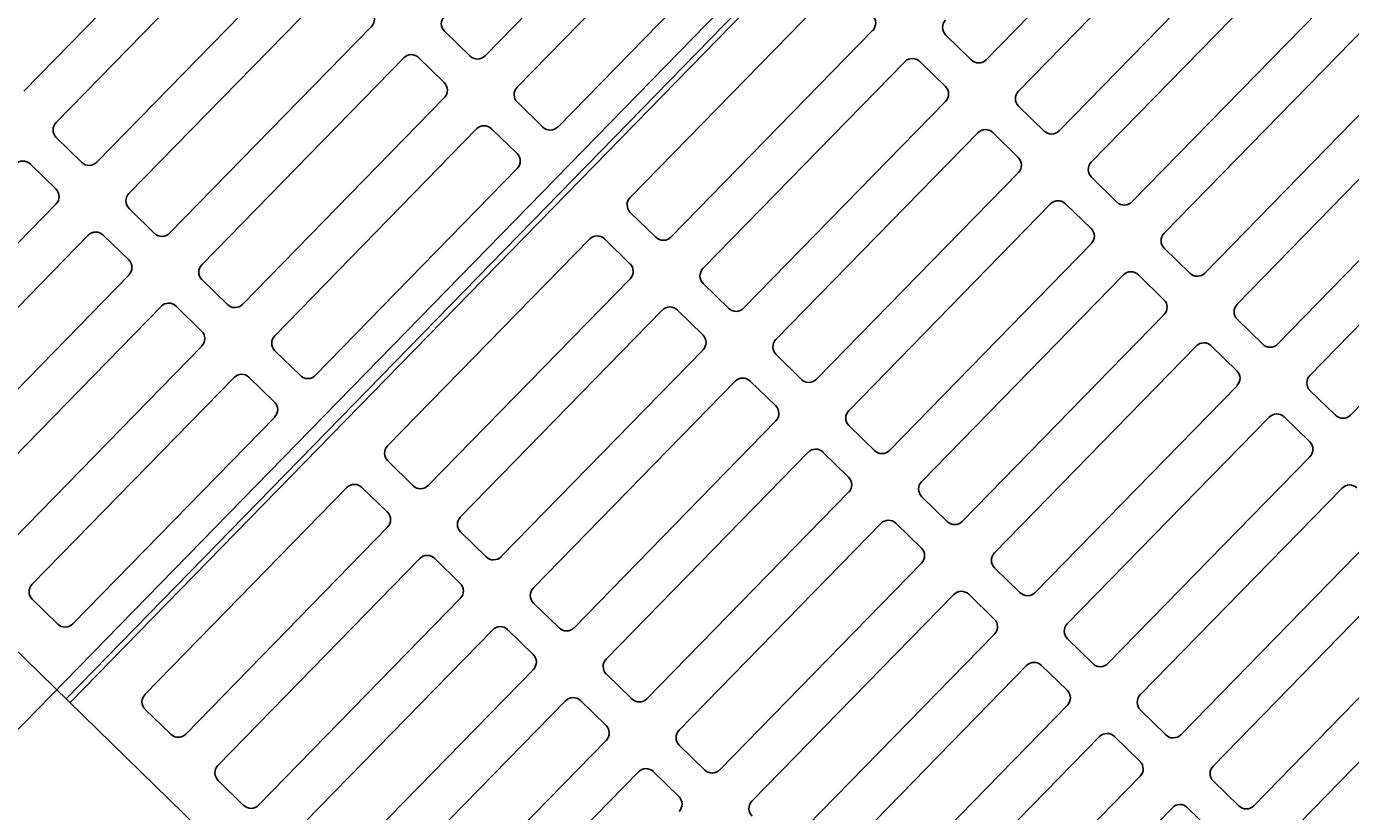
# Model space of a CAD drawing. Extents: x 2253035 to 2279930, y 13774972 to 13793443.
# Drawn here: x 2255494.827 to 2255496.681, y 13791425.757 to 13791426.857 of the extents above; entities that cross this region are included whole.
import ezdxf

# ---------------------------------------------------------------- set-up
doc = ezdxf.new("R2010")
doc.units = 0
for name, color, linetype in [('E_Utility_ATT_Xbox', 7, 'Continuous'), ('E_Utility_Fiber Optic_Fiber Optic Cable_FOC', 7, 'Continuous'), ('E_Utility_Water_Water Line_WL_Description', 7, 'Continuous')]:
    doc.layers.add(name, color=color, linetype=linetype)

msp = doc.modelspace()

# ---------------------------------------------------------------- linework, layer by layer
at = {"layer": 'E_Utility_ATT_Xbox'}
msp.add_line((2255494.8848, 13791425.9118), (2255494.8848, 13791425.9118), dxfattribs=at)
at = {"layer": 'E_Utility_Fiber Optic_Fiber Optic Cable_FOC'}
for p, q in [((2255494.8822, 13791425.9147), (2255496.9771, 13791428.0615)), ((2255496.9824, 13791428.0563), (2255494.8875, 13791425.9095)), ((2255495.9584, 13791424.8642), (2255493.8113, 13791426.9595))]:
    msp.add_line(p, q, dxfattribs=at)
for points in [[(2255495.4687, 13791426.8153), (2255495.7514, 13791427.1051)], [(2255496.4534, 13791427.0997), (2255496.1706, 13791426.8099)], [(2255494.8229, 13791426.766), (2255495.1057, 13791427.0557)], [(2255495.7965, 13791427.0611), (2255495.5137, 13791426.7714)], [(2255496.2156, 13791426.766), (2255496.4984, 13791427.0557)], [(2255495.1507, 13791427.0118), (2255494.8679, 13791426.722)], [(2255495.5707, 13791426.7157), (2255495.8535, 13791427.0055)], [(2255496.5554, 13791427.0001), (2255496.2726, 13791426.7103)], [(2255494.9249, 13791426.6664), (2255495.2077, 13791426.9562)], [(2255496.3177, 13791426.6664), (2255496.6004, 13791426.9562)], [(2255495.2527, 13791426.9122), (2255494.97, 13791426.6224)], [(2255495.6719, 13791426.617), (2255495.9547, 13791426.9068)], [(2255496.6574, 13791426.9005), (2255496.3747, 13791426.6108)], [(2255495.027, 13791426.5668), (2255495.3097, 13791426.8566)], [(2255495.4119, 13791426.85), (2255495.4477, 13791426.8151)], [(2255496.0116, 13791426.8512), (2255495.7289, 13791426.5614)], [(2255496.1496, 13791426.8097), (2255496.1138, 13791426.8446)], [(2255496.4197, 13791426.5668), (2255496.7025, 13791426.8566)], [(2255495.3548, 13791426.8126), (2255495.072, 13791426.5228)], [(2255495.4115, 13791426.778), (2255495.3757, 13791426.8129)], [(2255495.7739, 13791426.5174), (2255496.0567, 13791426.8072)], [(2255496.0776, 13791426.8075), (2255496.1134, 13791426.7726)], [(2255496.7595, 13791426.801), (2255496.4767, 13791426.5112)], [(2255495.129, 13791426.4672), (2255495.4118, 13791426.757)], [(2255495.514, 13791426.7504), (2255495.5498, 13791426.7155)], [(2255496.1137, 13791426.7516), (2255495.8309, 13791426.4618)], [(2255496.5217, 13791426.4672), (2255496.8045, 13791426.757)], [(2255496.2517, 13791426.7101), (2255496.2159, 13791426.745)], [(2255495.4568, 13791426.713), (2255495.1741, 13791426.4233)], [(2255495.5136, 13791426.6784), (2255495.4778, 13791426.7133)], [(2255494.8682, 13791426.7011), (2255494.904, 13791426.6661)], [(2255495.876, 13791426.4179), (2255496.1587, 13791426.7076)], [(2255496.1797, 13791426.7079), (2255496.2155, 13791426.673)], [(2255496.8615, 13791426.7014), (2255496.5787, 13791426.4116)], [(2255494.8678, 13791426.629), (2255494.832, 13791426.6639)], [(2255495.231, 13791426.3677), (2255495.5138, 13791426.6574)], [(2255496.6238, 13791426.3677), (2255496.9066, 13791426.6574)], [(2255496.2157, 13791426.652), (2255495.9329, 13791426.3623)], [(2255496.3537, 13791426.6105), (2255496.3179, 13791426.6454)], [(2255494.5852, 13791426.3183), (2255494.868, 13791426.6081)], [(2255494.9702, 13791426.6015), (2255495.006, 13791426.5666)], [(2255495.978, 13791426.3183), (2255496.2608, 13791426.6081)], [(2255496.2817, 13791426.6083), (2255496.3175, 13791426.5734)], [(2255496.9635, 13791426.6018), (2255496.6808, 13791426.312)], [(2255495.7079, 13791426.5612), (2255495.6721, 13791426.5961)], [(2255494.9131, 13791426.5641), (2255494.6303, 13791426.2743)], [(2255494.9698, 13791426.5295), (2255494.934, 13791426.5644)], [(2255495.3322, 13791426.2689), (2255495.615, 13791426.5587)], [(2255495.6359, 13791426.559), (2255495.6717, 13791426.5241)], [(2255496.3178, 13791426.5525), (2255496.035, 13791426.2627)], [(2255496.4557, 13791426.5109), (2255496.42, 13791426.5459)], [(2255494.6873, 13791426.2187), (2255494.9701, 13791426.5085)], [(2255496.08, 13791426.2187), (2255496.3628, 13791426.5085)], [(2255496.3838, 13791426.5088), (2255496.4195, 13791426.4738)], [(2255495.0723, 13791426.5019), (2255495.1081, 13791426.467)], [(2255495.672, 13791426.5031), (2255495.3892, 13791426.2133)], [(2255495.81, 13791426.4616), (2255495.7742, 13791426.4965)], [(2255495.0151, 13791426.4645), (2255494.7323, 13791426.1748)], [(2255495.0718, 13791426.4299), (2255495.0361, 13791426.4648)], [(2255495.4342, 13791426.1694), (2255495.717, 13791426.4591)], [(2255495.738, 13791426.4594), (2255495.7737, 13791426.4245)], [(2255496.4198, 13791426.4529), (2255496.137, 13791426.1631)], [(2255496.5578, 13791426.4114), (2255496.522, 13791426.4463)], [(2255494.7893, 13791426.1192), (2255495.0721, 13791426.4089)], [(2255495.1743, 13791426.4023), (2255495.2101, 13791426.3674)], [(2255495.774, 13791426.4035), (2255495.4912, 13791426.1138)], [(2255495.912, 13791426.362), (2255495.8762, 13791426.3969)], [(2255496.1821, 13791426.1191), (2255496.4648, 13791426.4089)], [(2255496.4858, 13791426.4092), (2255496.5216, 13791426.3743)], [(2255495.1172, 13791426.365), (2255494.8344, 13791426.0752)], [(2255495.1739, 13791426.3303), (2255495.1381, 13791426.3652)], [(2255495.5363, 13791426.0698), (2255495.8191, 13791426.3596)], [(2255495.84, 13791426.3598), (2255495.8758, 13791426.3249)], [(2255496.5218, 13791426.3533), (2255496.2391, 13791426.0635)], [(2255496.6598, 13791426.3118), (2255496.624, 13791426.3467)], [(2255494.8914, 13791426.0196), (2255495.1741, 13791426.3094)], [(2255495.876, 13791426.304), (2255495.5933, 13791426.0142)], [(2255496.2841, 13791426.0196), (2255496.5669, 13791426.3093)], [(2255496.5878, 13791426.3096), (2255496.6236, 13791426.2747)], [(2255496.014, 13791426.2624), (2255495.9783, 13791426.2974)], [(2255495.3682, 13791426.2131), (2255495.3325, 13791426.248)], [(2255495.6383, 13791425.9702), (2255495.9211, 13791426.26)], [(2255495.942, 13791426.2602), (2255495.9778, 13791426.2253)], [(2255496.6239, 13791426.2537), (2255496.3411, 13791425.964)], [(2255495.2963, 13791426.2109), (2255495.332, 13791426.176)], [(2255494.9925, 13791425.9209), (2255495.2753, 13791426.2106)], [(2255495.9781, 13791426.2044), (2255495.6953, 13791425.9146)], [(2255496.1161, 13791426.1629), (2255496.0803, 13791426.1978)], [(2255496.3862, 13791425.92), (2255496.6689, 13791426.2098)], [(2255495.7404, 13791425.8706), (2255496.0231, 13791426.1604)], [(2255496.0441, 13791426.1607), (2255496.0799, 13791426.1258)], [(2255495.3323, 13791426.155), (2255495.0495, 13791425.8653)], [(2255495.4703, 13791426.1135), (2255495.4345, 13791426.1484)], [(2255496.7259, 13791426.1542), (2255496.4431, 13791425.8644)], [(2255495.0946, 13791425.8213), (2255495.3773, 13791426.1111)], [(2255495.3983, 13791426.1113), (2255495.4341, 13791426.0764)], [(2255496.0801, 13791426.1048), (2255495.7973, 13791425.815)], [(2255496.4882, 13791425.8204), (2255496.771, 13791426.1102)], [(2255496.2181, 13791426.0633), (2255496.1823, 13791426.0982)], [(2255494.8346, 13791426.0542), (2255494.8704, 13791426.0193)], [(2255495.4343, 13791426.0555), (2255495.1516, 13791425.7657)], [(2255495.5723, 13791426.0139), (2255495.5365, 13791426.0488)], [(2255495.8424, 13791425.7711), (2255496.1252, 13791426.0608)], [(2255496.1461, 13791426.0611), (2255496.1819, 13791426.0262)], [(2255496.828, 13791426.0546), (2255496.5452, 13791425.7648)], [(2255495.1966, 13791425.7217), (2255495.4794, 13791426.0115)], [(2255495.5003, 13791426.0117), (2255495.5361, 13791425.9768)], [(2255496.5902, 13791425.7208), (2255496.873, 13791426.0106)], [(2255496.1822, 13791426.0052), (2255495.8994, 13791425.7155)], [(2255496.3202, 13791425.9637), (2255496.2844, 13791425.9986)], [(2255495.5364, 13791425.9559), (2255495.2536, 13791425.6661)], [(2255495.9444, 13791425.6715), (2255496.2272, 13791425.9613)], [(2255496.2482, 13791425.9615), (2255496.2839, 13791425.9266)], [(2255495.6744, 13791425.9144), (2255495.6386, 13791425.9493)], [(2255495.0286, 13791425.865), (2255494.9928, 13791425.8999)], [(2255495.2986, 13791425.6221), (2255495.5814, 13791425.9119)], [(2255495.6024, 13791425.9122), (2255495.6382, 13791425.8772)], [(2255496.2842, 13791425.9057), (2255496.0014, 13791425.6159)], [(2255496.4222, 13791425.8641), (2255496.3864, 13791425.8991)], [(2255496.0465, 13791425.5719), (2255496.3293, 13791425.8617)], [(2255496.3502, 13791425.8619), (2255496.386, 13791425.827)], [(2255495.6384, 13791425.8563), (2255495.3556, 13791425.5665)], [(2255495.7764, 13791425.8148), (2255495.7406, 13791425.8497)], [(2255495.4007, 13791425.5226), (2255495.6835, 13791425.8123)], [(2255495.7044, 13791425.8126), (2255495.7402, 13791425.7777)], [(2255496.3862, 13791425.8061), (2255496.1035, 13791425.5163)], [(2255495.1306, 13791425.7654), (2255495.0948, 13791425.8003)], [(2255496.5242, 13791425.7646), (2255496.4884, 13791425.7995)], [(2255496.1485, 13791425.4723), (2255496.4313, 13791425.7621)], [(2255496.4522, 13791425.7624), (2255496.488, 13791425.7275)]]:
    msp.add_lwpolyline(points, dxfattribs=at)
for centre, start, end in [((2255495.2991, 13791426.8669), 315.7003, 45.7003), ((2255495.4223, 13791426.8606), 135.7003, 225.7003), ((2255496.001, 13791426.8615), 315.7003, 45.7003), ((2255496.1242, 13791426.8552), 135.7003, 225.7003), ((2255495.3654, 13791426.8023), 45.7003, 135.7003), ((2255495.4581, 13791426.8257), 225.7003, 315.7003), ((2255496.0673, 13791426.7969), 45.7003, 135.7003), ((2255496.16, 13791426.8203), 225.7003, 315.7003), ((2255495.4012, 13791426.7674), 315.7003, 45.7003), ((2255495.5243, 13791426.761), 135.7003, 225.7003), ((2255496.1031, 13791426.762), 315.7003, 45.7003), ((2255496.2262, 13791426.7556), 135.7003, 225.7003), ((2255494.8785, 13791426.7117), 135.7003, 225.7003), ((2255495.4674, 13791426.7027), 45.7003, 135.7003), ((2255495.5601, 13791426.7261), 225.7003, 315.7003), ((2255496.1693, 13791426.6973), 45.7003, 135.7003), ((2255496.262, 13791426.7207), 225.7003, 315.7003), ((2255495.5032, 13791426.6678), 315.7003, 45.7003), ((2255494.8216, 13791426.6533), 45.7003, 135.7003), ((2255494.9143, 13791426.6767), 225.7003, 315.7003), ((2255496.2051, 13791426.6624), 315.7003, 45.7003), ((2255496.3283, 13791426.656), 135.7003, 225.7003), ((2255494.8574, 13791426.6184), 315.7003, 45.7003), ((2255494.9806, 13791426.6121), 135.7003, 225.7003), ((2255495.6825, 13791426.6067), 135.7003, 225.7003), ((2255496.2714, 13791426.5977), 45.7003, 135.7003), ((2255496.3641, 13791426.6211), 225.7003, 315.7003), ((2255494.9237, 13791426.5538), 45.7003, 135.7003), ((2255495.0164, 13791426.5772), 225.7003, 315.7003), ((2255495.6256, 13791426.5484), 45.7003, 135.7003), ((2255496.3072, 13791426.5628), 315.7003, 45.7003), ((2255496.4303, 13791426.5565), 135.7003, 225.7003), ((2255495.7183, 13791426.5718), 225.7003, 315.7003), ((2255494.9595, 13791426.5189), 315.7003, 45.7003), ((2255495.0826, 13791426.5125), 135.7003, 225.7003), ((2255495.6614, 13791426.5135), 315.7003, 45.7003), ((2255495.7845, 13791426.5071), 135.7003, 225.7003), ((2255496.3734, 13791426.4982), 45.7003, 135.7003), ((2255496.4661, 13791426.5215), 225.7003, 315.7003), ((2255496.4092, 13791426.4632), 315.7003, 45.7003), ((2255495.0257, 13791426.4542), 45.7003, 135.7003), ((2255495.1184, 13791426.4776), 225.7003, 315.7003), ((2255495.7276, 13791426.4488), 45.7003, 135.7003), ((2255495.8203, 13791426.4722), 225.7003, 315.7003), ((2255496.5324, 13791426.4569), 135.7003, 225.7003), ((2255495.0615, 13791426.4193), 315.7003, 45.7003), ((2255495.1847, 13791426.4129), 135.7003, 225.7003), ((2255495.7634, 13791426.4139), 315.7003, 45.7003), ((2255495.8866, 13791426.4075), 135.7003, 225.7003), ((2255496.4755, 13791426.3986), 45.7003, 135.7003), ((2255496.5681, 13791426.422), 225.7003, 315.7003), ((2255495.1278, 13791426.3546), 45.7003, 135.7003), ((2255495.2204, 13791426.378), 225.7003, 315.7003), ((2255495.8297, 13791426.3492), 45.7003, 135.7003), ((2255495.9223, 13791426.3726), 225.7003, 315.7003), ((2255496.5112, 13791426.3637), 315.7003, 45.7003), ((2255496.6344, 13791426.3573), 135.7003, 225.7003), ((2255495.1635, 13791426.3197), 315.7003, 45.7003), ((2255495.8654, 13791426.3143), 315.7003, 45.7003), ((2255495.9886, 13791426.308), 135.7003, 225.7003), ((2255496.5775, 13791426.299), 45.7003, 135.7003), ((2255496.6702, 13791426.3224), 225.7003, 315.7003), ((2255495.3428, 13791426.2586), 135.7003, 225.7003), ((2255496.6133, 13791426.2641), 315.7003, 45.7003), ((2255495.9317, 13791426.2496), 45.7003, 135.7003), ((2255496.0244, 13791426.273), 225.7003, 315.7003), ((2255495.2859, 13791426.2003), 45.7003, 135.7003), ((2255495.3786, 13791426.2237), 225.7003, 315.7003), ((2255495.9675, 13791426.2147), 315.7003, 45.7003), ((2255496.0906, 13791426.2084), 135.7003, 225.7003), ((2255496.6795, 13791426.1994), 45.7003, 135.7003), ((2255495.3217, 13791426.1654), 315.7003, 45.7003), ((2255495.4448, 13791426.159), 135.7003, 225.7003), ((2255496.0337, 13791426.1501), 45.7003, 135.7003), ((2255496.1264, 13791426.1735), 225.7003, 315.7003), ((2255496.0695, 13791426.1152), 315.7003, 45.7003), ((2255496.1927, 13791426.1088), 135.7003, 225.7003), ((2255495.3879, 13791426.1007), 45.7003, 135.7003), ((2255495.4806, 13791426.1241), 225.7003, 315.7003), ((2255494.845, 13791426.0648), 135.7003, 225.7003), ((2255495.4237, 13791426.0658), 315.7003, 45.7003), ((2255495.5469, 13791426.0594), 135.7003, 225.7003), ((2255496.1358, 13791426.0505), 45.7003, 135.7003), ((2255496.2285, 13791426.0739), 225.7003, 315.7003), ((2255496.1716, 13791426.0156), 315.7003, 45.7003), ((2255494.8808, 13791426.0299), 225.7003, 315.7003), ((2255495.49, 13791426.0011), 45.7003, 135.7003), ((2255495.5827, 13791426.0245), 225.7003, 315.7003), ((2255496.2947, 13791426.0092), 135.7003, 225.7003), ((2255495.5258, 13791425.9662), 315.7003, 45.7003), ((2255495.6489, 13791425.9599), 135.7003, 225.7003), ((2255496.2378, 13791425.9509), 45.7003, 135.7003), ((2255496.3305, 13791425.9743), 225.7003, 315.7003), ((2255495.0031, 13791425.9105), 135.7003, 225.7003), ((2255495.592, 13791425.9016), 45.7003, 135.7003), ((2255495.6847, 13791425.925), 225.7003, 315.7003), ((2255496.2736, 13791425.916), 315.7003, 45.7003), ((2255496.3968, 13791425.9097), 135.7003, 225.7003), ((2255495.6278, 13791425.8666), 315.7003, 45.7003), ((2255495.0389, 13791425.8756), 225.7003, 315.7003), ((2255495.751, 13791425.8603), 135.7003, 225.7003), ((2255496.3399, 13791425.8513), 45.7003, 135.7003), ((2255496.4325, 13791425.8747), 225.7003, 315.7003), ((2255496.3756, 13791425.8164), 315.7003, 45.7003), ((2255495.1052, 13791425.8109), 135.7003, 225.7003), ((2255495.6941, 13791425.802), 45.7003, 135.7003), ((2255495.7867, 13791425.8254), 225.7003, 315.7003), ((2255496.4988, 13791425.8101), 135.7003, 225.7003), ((2255495.7298, 13791425.7671), 315.7003, 45.7003), ((2255495.853, 13791425.7607), 135.7003, 225.7003), ((2255496.4419, 13791425.7518), 45.7003, 135.7003), ((2255495.141, 13791425.776), 225.7003, 315.7003), ((2255496.5346, 13791425.7752), 225.7003, 315.7003)]:
    msp.add_arc(centre, 0.0148, start, end, dxfattribs=at)
at = {"layer": 'E_Utility_Water_Water Line_WL_Description'}
msp.add_lwpolyline([(2255476.3569, 13791406.9555), (2255661.7906, 13791596.9969), (2255567.5323, 13791614.8679), (2255403.1636, 13791450.1914), (2255444.3214, 13791406.1066)], dxfattribs=at)

doc.saveas('drawing.dxf')
